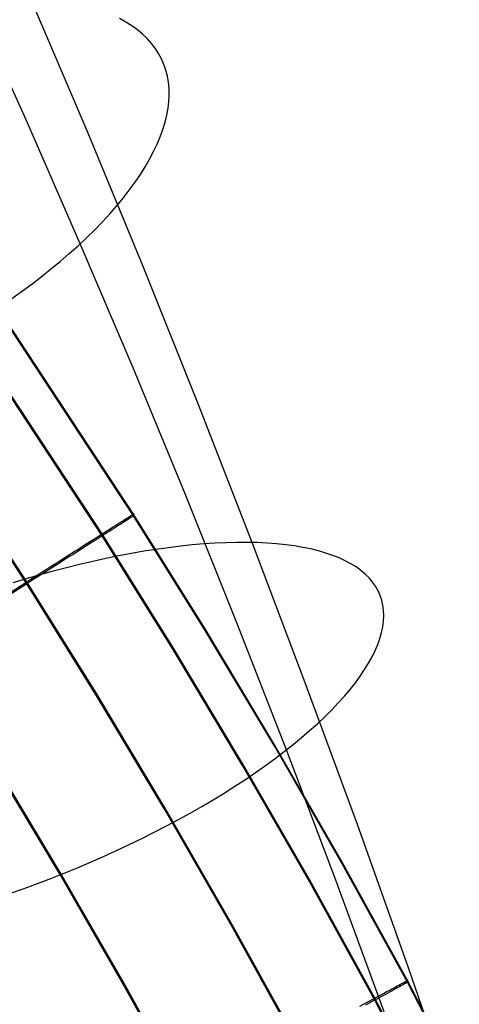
# Model space of a CAD drawing. Header units: millimetres. Extents: x 119 to 175.9, y -203.1 to -153.8.
# Tile 287 of 377: x 164.4 to 165.5, y -171 to -168.6. Entities that reach past the tile are written whole.
import ezdxf

# ---------------------------------------------------------------- set-up
doc = ezdxf.new("R2010")
doc.units = ezdxf.units.MM
doc.header["$MEASUREMENT"] = 0
doc.layers.add('Layer 01', color=5, linetype='Continuous', true_color=0x0000ff)

msp = doc.modelspace()

# ---------------------------------------------------------------- linework, layer by layer
at = {"layer": 'Layer 01'}
for p, q in [((164.5874, -168.9045, 30.205), (164.4517, -168.5858, 30.0472)), ((164.4452, -168.8852, 28.6414), (164.3172, -168.6014, 28.4852)), ((164.68, -168.6452, 29.7365), (164.6649, -168.6368, 29.7659)), ((164.6942, -168.6542, 29.7068), (164.68, -168.6452, 29.7365)), ((164.7074, -168.6638, 29.6768), (164.6942, -168.6542, 29.7068)), ((164.7196, -168.6739, 29.6465), (164.7074, -168.6638, 29.6768)), ((164.7307, -168.6846, 29.6161), (164.7196, -168.6739, 29.6465)), ((164.7408, -168.6958, 29.5855), (164.7307, -168.6846, 29.6161)), ((164.7498, -168.7076, 29.5547), (164.7408, -168.6958, 29.5855)), ((164.7578, -168.7199, 29.5238), (164.7498, -168.7076, 29.5547)), ((164.7647, -168.7326, 29.4929), (164.7578, -168.7199, 29.5238)), ((164.7705, -168.7458, 29.462), (164.7647, -168.7326, 29.4929)), ((164.7752, -168.7595, 29.4311), (164.7705, -168.7458, 29.462)), ((164.7788, -168.7737, 29.4002), (164.7752, -168.7595, 29.4311)), ((164.7813, -168.7882, 29.3694), (164.7788, -168.7737, 29.4002)), ((164.7828, -168.8032, 29.3388), (164.7813, -168.7882, 29.3694)), ((164.7831, -168.8186, 29.3083), (164.7828, -168.8032, 29.3388)), ((164.7804, -168.8505, 29.248), (164.7823, -168.8344, 29.278)), ((164.7823, -168.8344, 29.278), (164.7831, -168.8186, 29.3083)), ((164.7774, -168.8669, 29.2182), (164.7804, -168.8505, 29.248)), ((164.7733, -168.8837, 29.1887), (164.7774, -168.8669, 29.2182)), ((164.5713, -169.173, 28.7917), (164.4452, -168.8852, 28.6414)), ((164.7208, -169.2273, 30.3562), (164.5874, -168.9045, 30.205)), ((164.7618, -168.9181, 29.1309), (164.7681, -168.9007, 29.1596)), ((164.7681, -168.9007, 29.1596), (164.7733, -168.8837, 29.1887)), ((164.7544, -168.9357, 29.1026), (164.7618, -168.9181, 29.1309)), ((164.746, -168.9535, 29.0747), (164.7544, -168.9357, 29.1026)), ((164.726, -168.9898, 29.0204), (164.7365, -168.9715, 29.0473)), ((164.7365, -168.9715, 29.0473), (164.746, -168.9535, 29.0747)), ((164.7144, -169.0082, 28.9941), (164.726, -168.9898, 29.0204)), ((164.7018, -169.0267, 28.9683), (164.7144, -169.0082, 28.9941)), ((164.6735, -169.0642, 28.9187), (164.6881, -169.0454, 28.9432)), ((164.6881, -169.0454, 28.9432), (164.7018, -169.0267, 28.9683)), ((164.658, -169.083, 28.8949), (164.6735, -169.0642, 28.9187)), ((164.6414, -169.1019, 28.8718), (164.658, -169.083, 28.8949)), ((164.624, -169.1209, 28.8494), (164.6414, -169.1019, 28.8718)), ((164.6056, -169.1398, 28.8277), (164.624, -169.1209, 28.8494)), ((164.5661, -169.1777, 28.7868), (164.5863, -169.1588, 28.8069)), ((164.5863, -169.1588, 28.8069), (164.6056, -169.1398, 28.8277)), ((164.5451, -169.1965, 28.7676), (164.5661, -169.1777, 28.7868)), ((164.6972, -169.4688, 28.9382), (164.5713, -169.173, 28.7917)), ((164.5233, -169.2153, 28.7492), (164.5451, -169.1965, 28.7676)), ((164.5007, -169.234, 28.7317), (164.5233, -169.2153, 28.7492)), ((164.852, -169.554, 30.5008), (164.7208, -169.2273, 30.3562)), ((164.4533, -169.2709, 28.6994), (164.4774, -169.2525, 28.7151)), ((164.4774, -169.2525, 28.7151), (164.5007, -169.234, 28.7317)), ((164.4284, -169.2891, 28.6846), (164.4533, -169.2709, 28.6994)), ((164.4029, -169.3072, 28.6708), (164.4284, -169.2891, 28.6846)), ((164.6983, -169.8168, 34.8839), (164.3661, -169.3124, 34.8832)), ((164.6984, -169.821, 31.6878), (164.3662, -169.3167, 31.6871)), ((164.6235, -169.864, 35.1475), (164.2929, -169.362, 35.1469)), ((164.6236, -169.8689, 31.4243), (164.293, -169.3669, 31.4236)), ((164.4441, -169.9779, 35.2533), (164.1173, -169.4818, 35.2527)), ((164.444, -169.9829, 31.3192), (164.1173, -169.4869, 31.3186)), ((164.8211, -169.7684, 29.0786), (164.6972, -169.4688, 28.9382)), ((164.9809, -169.8846, 30.6387), (164.852, -169.554, 30.5008)), ((164.9428, -170.0716, 29.2128), (164.8211, -169.7684, 29.0786)), ((164.6933, -169.8198, 34.9892), (164.6952, -169.8186, 34.9776)), ((164.6952, -169.8186, 34.9776), (164.6968, -169.8176, 34.966)), ((164.6968, -169.8176, 34.966), (164.6981, -169.8168, 34.9543)), ((164.6981, -169.8168, 34.9543), (164.699, -169.8163, 34.9426)), ((164.6991, -169.8162, 34.8956), (164.6983, -169.8168, 34.8839)), ((164.8687, -170.0902, 34.8842), (164.6983, -169.8168, 34.8839)), ((164.6983, -169.8168, 34.8839), (164.6984, -169.821, 31.6878)), ((164.699, -169.8163, 34.9426), (164.6995, -169.8159, 34.9309)), ((164.6996, -169.8159, 34.9074), (164.6991, -169.8162, 34.8956)), ((164.6995, -169.8159, 34.9309), (164.6997, -169.8158, 34.9191)), ((164.6997, -169.8158, 34.9191), (164.6996, -169.8159, 34.9074)), ((164.6559, -169.8434, 35.0975), (164.6611, -169.8401, 35.0875)), ((164.6611, -169.8401, 35.0875), (164.6659, -169.8371, 35.0772)), ((164.6678, -169.8407, 31.4984), (164.6632, -169.8436, 31.4883)), ((164.6659, -169.8371, 35.0772), (164.6705, -169.8342, 35.0667)), ((164.6722, -169.8379, 31.5087), (164.6678, -169.8407, 31.4984)), ((164.6705, -169.8342, 35.0667), (164.6747, -169.8315, 35.0561)), ((164.6762, -169.8353, 31.5192), (164.6722, -169.8379, 31.5087)), ((164.6747, -169.8315, 35.0561), (164.6786, -169.8291, 35.0453)), ((164.6799, -169.833, 31.5298), (164.6762, -169.8353, 31.5192)), ((164.6786, -169.8291, 35.0453), (164.6822, -169.8268, 35.0343)), ((164.6834, -169.8308, 31.5406), (164.6799, -169.833, 31.5298)), ((164.6822, -169.8268, 35.0343), (164.6855, -169.8247, 35.0232)), ((164.6865, -169.8288, 31.5515), (164.6834, -169.8308, 31.5406)), ((164.6855, -169.8247, 35.0232), (164.6884, -169.8229, 35.012)), ((164.6893, -169.827, 31.5625), (164.6865, -169.8288, 31.5515)), ((164.6884, -169.8229, 35.012), (164.691, -169.8212, 35.0006)), ((164.6917, -169.8254, 31.5736), (164.6893, -169.827, 31.5625)), ((164.691, -169.8212, 35.0006), (164.6933, -169.8198, 34.9892)), ((164.6939, -169.824, 31.5848), (164.6917, -169.8254, 31.5736)), ((164.6957, -169.8229, 31.5961), (164.6939, -169.824, 31.5848)), ((164.6972, -169.8219, 31.6075), (164.6957, -169.8229, 31.5961)), ((164.6984, -169.8212, 31.6189), (164.6972, -169.8219, 31.6075)), ((164.6984, -169.821, 31.6878), (164.6992, -169.8205, 31.6763)), ((164.6992, -169.8206, 31.6303), (164.6984, -169.8212, 31.6189)), ((164.8688, -170.0945, 31.6881), (164.6984, -169.821, 31.6878)), ((164.6992, -169.8205, 31.6763), (164.6997, -169.8202, 31.6648)), ((164.6997, -169.8203, 31.6418), (164.6992, -169.8206, 31.6303)), ((164.6997, -169.8202, 31.6648), (164.6999, -169.8202, 31.6533)), ((164.6999, -169.8202, 31.6533), (164.6997, -169.8203, 31.6418)), ((164.6192, -169.8667, 35.1529), (164.626, -169.8624, 35.1443)), ((164.6296, -169.865, 31.4321), (164.623, -169.8692, 31.4236)), ((164.7931, -170.1361, 35.1478), (164.6235, -169.864, 35.1475)), ((164.626, -169.8624, 35.1443), (164.6325, -169.8582, 35.1355)), ((164.6358, -169.861, 31.4409), (164.6296, -169.865, 31.4321)), ((164.6325, -169.8582, 35.1355), (164.6388, -169.8543, 35.1263)), ((164.6418, -169.8572, 31.4499), (164.6358, -169.861, 31.4409)), ((164.6388, -169.8543, 35.1263), (164.6448, -169.8505, 35.117)), ((164.6476, -169.8536, 31.4592), (164.6418, -169.8572, 31.4499)), ((164.6448, -169.8505, 35.117), (164.6505, -169.8468, 35.1074)), ((164.6531, -169.8501, 31.4687), (164.6476, -169.8536, 31.4592)), ((164.6505, -169.8468, 35.1074), (164.6559, -169.8434, 35.0975)), ((164.6583, -169.8468, 31.4784), (164.6531, -169.8501, 31.4687)), ((164.6632, -169.8436, 31.4883), (164.6583, -169.8468, 31.4784)), ((164.5816, -169.8905, 35.1913), (164.5896, -169.8855, 35.1842)), ((164.5946, -169.8873, 31.3923), (164.587, -169.8921, 31.3853)), ((164.5896, -169.8855, 35.1842), (164.5973, -169.8806, 35.1769)), ((164.6021, -169.8825, 31.3997), (164.5946, -169.8873, 31.3923)), ((164.5973, -169.8806, 35.1769), (164.6048, -169.8758, 35.1692)), ((164.6093, -169.8779, 31.4074), (164.6021, -169.8825, 31.3997)), ((164.6048, -169.8758, 35.1692), (164.6121, -169.8712, 35.1612)), ((164.6163, -169.8735, 31.4154), (164.6093, -169.8779, 31.4074)), ((164.6121, -169.8712, 35.1612), (164.6192, -169.8667, 35.1529)), ((164.623, -169.8692, 31.4236), (164.6163, -169.8735, 31.4154)), ((164.7932, -170.141, 31.4246), (164.6236, -169.8689, 31.4243)), ((164.8654, -169.8881, 30.7397), (164.8379, -169.8905, 30.7599)), ((164.8922, -169.8863, 30.7187), (164.8654, -169.8881, 30.7397)), ((164.9184, -169.8851, 30.6968), (164.8922, -169.8863, 30.7187)), ((164.9439, -169.8844, 30.6742), (164.9184, -169.8851, 30.6968)), ((164.9688, -169.8844, 30.6507), (164.9439, -169.8844, 30.6742)), ((164.9929, -169.8849, 30.6266), (164.9688, -169.8844, 30.6507)), ((165.1074, -170.2188, 30.7698), (164.9809, -169.8846, 30.6387)), ((165.0162, -169.886, 30.6017), (164.9929, -169.8849, 30.6266)), ((165.0388, -169.8876, 30.5761), (165.0162, -169.886, 30.6017)), ((165.0606, -169.8899, 30.5499), (165.0388, -169.8876, 30.5761)), ((165.0815, -169.8927, 30.5231), (165.0606, -169.8899, 30.5499)), ((164.5391, -169.9175, 35.2214), (164.5479, -169.9119, 35.2161)), ((164.5544, -169.9128, 31.3602), (164.5459, -169.9182, 31.3547)), ((164.5479, -169.9119, 35.2161), (164.5566, -169.9064, 35.2104)), ((164.5628, -169.9075, 31.3659), (164.5544, -169.9128, 31.3602)), ((164.5566, -169.9064, 35.2104), (164.5652, -169.901, 35.2044)), ((164.5711, -169.9022, 31.3721), (164.5628, -169.9075, 31.3659)), ((164.5652, -169.901, 35.2044), (164.5735, -169.8957, 35.198)), ((164.5791, -169.8971, 31.3785), (164.5711, -169.9022, 31.3721)), ((164.5735, -169.8957, 35.198), (164.5816, -169.8905, 35.1913)), ((164.587, -169.8921, 31.3853), (164.5791, -169.8971, 31.3785)), ((164.693, -169.9107, 30.8474), (164.6627, -169.9165, 30.862)), ((164.7229, -169.9056, 30.8318), (164.693, -169.9107, 30.8474)), ((164.7524, -169.901, 30.8152), (164.7229, -169.9056, 30.8318)), ((164.7814, -169.8969, 30.7977), (164.7524, -169.901, 30.8152)), ((164.8099, -169.8934, 30.7792), (164.7814, -169.8969, 30.7977)), ((164.8379, -169.8905, 30.7599), (164.8099, -169.8934, 30.7792)), ((165.1016, -169.8961, 30.4957), (165.0815, -169.8927, 30.5231)), ((165.1208, -169.9, 30.4677), (165.1016, -169.8961, 30.4957)), ((165.1391, -169.9045, 30.4392), (165.1208, -169.9, 30.4677)), ((165.1565, -169.9096, 30.4103), (165.1391, -169.9045, 30.4392)), ((165.1729, -169.9152, 30.3809), (165.1565, -169.9096, 30.4103)), ((164.5022, -169.9409, 35.2389), (164.5116, -169.935, 35.2351)), ((164.5193, -169.9351, 31.3406), (164.5102, -169.9409, 31.3366)), ((164.5116, -169.935, 35.2351), (164.5209, -169.9291, 35.2309)), ((164.5283, -169.9294, 31.3449), (164.5193, -169.9351, 31.3406)), ((164.5209, -169.9291, 35.2309), (164.5301, -169.9233, 35.2263)), ((164.5372, -169.9238, 31.3497), (164.5283, -169.9294, 31.3449)), ((164.5301, -169.9233, 35.2263), (164.5391, -169.9175, 35.2214)), ((164.5459, -169.9182, 31.3547), (164.5372, -169.9238, 31.3497)), ((164.5697, -169.9368, 30.8999), (164.5382, -169.9446, 30.9105)), ((164.601, -169.9295, 30.8883), (164.5697, -169.9368, 30.8999)), ((164.632, -169.9227, 30.8757), (164.601, -169.9295, 30.8883)), ((164.6627, -169.9165, 30.862), (164.632, -169.9227, 30.8757)), ((165.1883, -169.9213, 30.351), (165.1729, -169.9152, 30.3809)), ((165.2027, -169.928, 30.3208), (165.1883, -169.9213, 30.351)), ((165.2162, -169.9352, 30.2903), (165.2027, -169.928, 30.3208)), ((165.2286, -169.9429, 30.2594), (165.2162, -169.9352, 30.2903)), ((164.4637, -169.9654, 35.2501), (164.4735, -169.9592, 35.2479)), ((164.4823, -169.9586, 31.3268), (164.4728, -169.9647, 31.3243)), ((164.4735, -169.9592, 35.2479), (164.4831, -169.9531, 35.2453)), ((164.5065, -169.953, 30.92), (164.4746, -169.9618, 30.9285)), ((164.4917, -169.9527, 31.3297), (164.4823, -169.9586, 31.3268)), ((164.4831, -169.9531, 35.2453), (164.4927, -169.947, 35.2423)), ((164.501, -169.9467, 31.3329), (164.4917, -169.9527, 31.3297)), ((164.4927, -169.947, 35.2423), (164.5022, -169.9409, 35.2389)), ((164.5102, -169.9409, 31.3366), (164.501, -169.9467, 31.3329)), ((164.5382, -169.9446, 30.9105), (164.5065, -169.953, 30.92)), ((165.24, -169.9511, 30.2283), (165.2286, -169.9429, 30.2594)), ((165.2503, -169.9598, 30.1969), (165.24, -169.9511, 30.2283)), ((165.2596, -169.9691, 30.1654), (165.2503, -169.9598, 30.1969)), ((164.444, -169.9829, 31.3192), (163.9505, -170.3009, 31.3196)), ((163.9529, -170.2989, 35.2538), (164.4441, -169.9779, 35.2533)), ((164.4426, -169.9711, 30.9359), (164.4105, -169.9809, 30.9422)), ((164.4746, -169.9618, 30.9285), (164.4426, -169.9711, 30.9359)), ((164.4537, -169.9768, 31.3205), (164.444, -169.9829, 31.3192)), ((164.6117, -170.2519, 31.3195), (164.444, -169.9829, 31.3192)), ((164.4441, -169.9779, 35.2533), (164.4539, -169.9716, 35.2519)), ((164.6117, -170.2469, 35.2537), (164.4441, -169.9779, 35.2533)), ((164.4633, -169.9707, 31.3222), (164.4537, -169.9768, 31.3205)), ((164.4539, -169.9716, 35.2519), (164.4637, -169.9654, 35.2501)), ((164.4728, -169.9647, 31.3243), (164.4633, -169.9707, 31.3222)), ((165.2678, -169.9787, 30.1337), (165.2596, -169.9691, 30.1654)), ((165.2749, -169.9889, 30.1019), (165.2678, -169.9787, 30.1337)), ((165.2809, -169.9995, 30.07), (165.2749, -169.9889, 30.1019)), ((165.2858, -170.0105, 30.038), (165.2809, -169.9995, 30.07)), ((165.2896, -170.022, 30.0061), (165.2858, -170.0105, 30.038)), ((165.2923, -170.0338, 29.9742), (165.2896, -170.022, 30.0061)), ((165.2939, -170.0461, 29.9424), (165.2923, -170.0338, 29.9742)), ((165.2944, -170.0588, 29.9107), (165.2939, -170.0461, 29.9424)), ((165.0625, -170.3784, 29.3408), (164.9428, -170.0716, 29.2128)), ((165.292, -170.0852, 29.8477), (165.2937, -170.0718, 29.8791)), ((165.2937, -170.0718, 29.8791), (165.2944, -170.0588, 29.9107)), ((165.0343, -170.3665, 34.8846), (164.8687, -170.0902, 34.8842)), ((165.0344, -170.3708, 31.6885), (164.8688, -170.0945, 31.6881)), ((165.2851, -170.1129, 29.7857), (165.2891, -170.0989, 29.8166)), ((165.2891, -170.0989, 29.8166), (165.292, -170.0852, 29.8477)), ((165.28, -170.1272, 29.7551), (165.2851, -170.1129, 29.7857)), ((164.9579, -170.4111, 35.1482), (164.7931, -170.1361, 35.1478)), ((164.958, -170.416, 31.425), (164.7932, -170.141, 31.4246)), ((165.2665, -170.1567, 29.6951), (165.2738, -170.1418, 29.7249)), ((165.2738, -170.1418, 29.7249), (165.28, -170.1272, 29.7551)), ((165.2581, -170.1718, 29.6656), (165.2665, -170.1567, 29.6951)), ((165.2382, -170.2028, 29.6081), (165.2487, -170.1872, 29.6366)), ((165.2487, -170.1872, 29.6366), (165.2581, -170.1718, 29.6656)), ((165.2267, -170.2185, 29.5801), (165.2382, -170.2028, 29.6081)), ((165.2315, -170.5565, 30.8941), (165.1074, -170.2188, 30.7698)), ((165.2005, -170.2506, 29.5258), (165.2141, -170.2345, 29.5527)), ((165.2141, -170.2345, 29.5527), (165.2267, -170.2185, 29.5801)), ((164.7746, -170.5187, 35.254), (164.6117, -170.2469, 35.2537)), ((164.7746, -170.5238, 31.3199), (164.6117, -170.2519, 31.3195)), ((165.1859, -170.2668, 29.4996), (165.2005, -170.2506, 29.5258)), ((165.1537, -170.2996, 29.449), (165.1703, -170.2832, 29.474)), ((165.1703, -170.2832, 29.474), (165.1859, -170.2668, 29.4996)), ((165.1362, -170.3161, 29.4248), (165.1537, -170.2996, 29.449)), ((165.0984, -170.3493, 29.3786), (165.1177, -170.3327, 29.4013)), ((165.1177, -170.3327, 29.4013), (165.1362, -170.3161, 29.4248)), ((165.0782, -170.366, 29.3567), (165.0984, -170.3493, 29.3786)), ((165.1951, -170.6457, 34.885), (165.0343, -170.3665, 34.8846)), ((165.1952, -170.65, 31.6888), (165.0344, -170.3708, 31.6885)), ((165.0571, -170.3826, 29.3356), (165.0782, -170.366, 29.3567)), ((165.1799, -170.6887, 29.4625), (165.0625, -170.3784, 29.3408)), ((164.5219, -170.6732, 31.3201), (164.3616, -170.4057, 31.3197)), ((164.5236, -170.6706, 35.2545), (164.3634, -170.4031, 35.2541)), ((165.0125, -170.4158, 29.296), (165.0352, -170.3992, 29.3154)), ((165.0352, -170.3992, 29.3154), (165.0571, -170.3826, 29.3356)), ((165.1179, -170.6889, 35.1486), (164.9579, -170.4111, 35.1482)), ((165.1179, -170.6938, 31.4254), (164.958, -170.416, 31.425)), ((164.989, -170.4323, 29.2775), (165.0125, -170.4158, 29.296)), ((164.9398, -170.465, 29.2433), (164.9648, -170.4487, 29.2599)), ((164.9648, -170.4487, 29.2599), (164.989, -170.4323, 29.2775)), ((164.9142, -170.4812, 29.2276), (164.9398, -170.465, 29.2433)), ((164.8609, -170.5132, 29.1992), (164.8879, -170.4973, 29.2129)), ((164.8879, -170.4973, 29.2129), (164.9142, -170.4812, 29.2276)), ((164.9327, -170.7933, 35.2544), (164.7746, -170.5187, 35.254)), ((164.8334, -170.5289, 29.1865), (164.8609, -170.5132, 29.1992)), ((164.9327, -170.7984, 31.3202), (164.7746, -170.5238, 31.3199)), ((164.7767, -170.5597, 29.1642), (164.8053, -170.5444, 29.1748)), ((164.8053, -170.5444, 29.1748), (164.8334, -170.5289, 29.1865)), ((164.7476, -170.5748, 29.1546), (164.7767, -170.5597, 29.1642)), ((165.353, -170.8976, 31.0115), (165.2315, -170.5565, 30.8941)), ((164.6881, -170.6041, 29.1386), (164.7181, -170.5896, 29.1461)), ((164.7181, -170.5896, 29.1461), (164.7476, -170.5748, 29.1546)), ((164.6577, -170.6183, 29.1322), (164.6881, -170.6041, 29.1386)), ((164.5959, -170.6459, 29.1228), (164.627, -170.6323, 29.127)), ((164.627, -170.6323, 29.127), (164.6577, -170.6183, 29.1322)), ((164.5331, -170.6721, 29.1177), (164.5646, -170.6592, 29.1197)), ((164.5646, -170.6592, 29.1197), (164.5959, -170.6459, 29.1228)), ((165.3509, -170.9277, 34.8853), (165.1951, -170.6457, 34.885)), ((165.351, -170.932, 31.6892), (165.1952, -170.65, 31.6888)), ((164.4694, -170.6968, 29.1171), (164.5013, -170.6846, 29.1169)), ((164.5013, -170.6846, 29.1169), (164.5331, -170.6721, 29.1177)), ((164.6775, -170.9434, 31.3204), (164.5219, -170.6732, 31.3201)), ((164.6791, -170.9408, 35.2548), (164.5236, -170.6706, 35.2545)), ((164.4053, -170.7199, 29.1209), (164.4374, -170.7085, 29.1185)), ((164.4374, -170.7085, 29.1185), (164.4694, -170.6968, 29.1171)), ((165.273, -170.9695, 35.1489), (165.1179, -170.6889, 35.1486)), ((165.273, -170.9744, 31.4257), (165.1179, -170.6938, 31.4254)), ((165.295, -171.0021, 29.5779), (165.1799, -170.6887, 29.4625)), ((165.086, -171.0707, 35.2548), (164.9327, -170.7933, 35.2544)), ((165.086, -171.0757, 31.3206), (164.9327, -170.7984, 31.3202)), ((165.472, -171.2419, 31.122), (165.353, -170.8976, 31.0115)), ((164.8283, -171.2163, 31.3208), (164.6775, -170.9434, 31.3204)), ((164.8299, -171.2137, 35.2552), (164.6791, -170.9408, 35.2548)), ((165.3172, -170.9457, 35.0786), (165.3219, -170.9431, 35.0681)), ((165.3219, -170.9431, 35.0681), (165.3263, -170.9408, 35.0575)), ((165.3278, -170.9447, 31.5206), (165.3236, -170.947, 31.5101)), ((165.3263, -170.9408, 35.0575), (165.3304, -170.9386, 35.0467)), ((165.3317, -170.9426, 31.5312), (165.3278, -170.9447, 31.5206)), ((165.3304, -170.9386, 35.0467), (165.3341, -170.9365, 35.0357)), ((165.3353, -170.9406, 31.542), (165.3317, -170.9426, 31.5312)), ((165.3341, -170.9365, 35.0357), (165.3375, -170.9347, 35.0246)), ((165.3385, -170.9389, 31.5529), (165.3353, -170.9406, 31.542)), ((165.3375, -170.9347, 35.0246), (165.3406, -170.9331, 35.0134)), ((165.3414, -170.9373, 31.5639), (165.3385, -170.9389, 31.5529)), ((165.3406, -170.9331, 35.0134), (165.3433, -170.9316, 35.002)), ((165.344, -170.9359, 31.575), (165.3414, -170.9373, 31.5639)), ((165.3433, -170.9316, 35.002), (165.3457, -170.9304, 34.9906)), ((165.3463, -170.9346, 31.5862), (165.344, -170.9359, 31.575)), ((165.3457, -170.9304, 34.9906), (165.3477, -170.9293, 34.979)), ((165.3482, -170.9336, 31.5975), (165.3463, -170.9346, 31.5862)), ((165.3477, -170.9293, 34.979), (165.3493, -170.9284, 34.9674)), ((165.3497, -170.9327, 31.6089), (165.3482, -170.9336, 31.5975)), ((165.3493, -170.9284, 34.9674), (165.3506, -170.9277, 34.9558)), ((165.3509, -170.9321, 31.6203), (165.3497, -170.9327, 31.6089)), ((165.3506, -170.9277, 34.9558), (165.3516, -170.9272, 34.944)), ((165.3517, -170.9272, 34.897), (165.3509, -170.9277, 34.8853)), ((165.6476, -171.4996, 34.8861), (165.3509, -170.9277, 34.8853)), ((165.3509, -170.9277, 34.8853), (165.351, -170.932, 31.6892)), ((165.3518, -170.9316, 31.6318), (165.3509, -170.9321, 31.6203)), ((165.351, -170.932, 31.6892), (165.3518, -170.9315, 31.6777)), ((165.6477, -171.5039, 31.6899), (165.351, -170.932, 31.6892)), ((165.3516, -170.9272, 34.944), (165.3522, -170.9269, 34.9323)), ((165.3522, -170.9269, 34.9088), (165.3517, -170.9272, 34.897)), ((165.3518, -170.9315, 31.6777), (165.3524, -170.9313, 31.6663)), ((165.3523, -170.9313, 31.6433), (165.3518, -170.9316, 31.6318)), ((165.3522, -170.9269, 34.9323), (165.3524, -170.9268, 34.9205)), ((165.3524, -170.9268, 34.9205), (165.3522, -170.9269, 34.9088)), ((165.3525, -170.9312, 31.6548), (165.3523, -170.9313, 31.6433)), ((165.3524, -170.9313, 31.6663), (165.3525, -170.9312, 31.6548)), ((165.2684, -170.972, 35.1543), (165.2755, -170.9681, 35.1457)), ((165.2755, -170.9681, 35.1457), (165.2823, -170.9645, 35.1369)), ((165.2858, -170.9675, 31.4423), (165.2793, -170.9711, 31.4336)), ((165.2823, -170.9645, 35.1369), (165.2889, -170.9609, 35.1278)), ((165.2921, -170.9641, 31.4514), (165.2858, -170.9675, 31.4423)), ((165.2889, -170.9609, 35.1278), (165.2951, -170.9576, 35.1184)), ((165.298, -170.9609, 31.4606), (165.2921, -170.9641, 31.4514)), ((165.2951, -170.9576, 35.1184), (165.3011, -170.9543, 35.1088)), ((165.3038, -170.9578, 31.4701), (165.298, -170.9609, 31.4606)), ((165.3011, -170.9543, 35.1088), (165.3068, -170.9513, 35.0989)), ((165.3092, -170.9548, 31.4798), (165.3038, -170.9578, 31.4701)), ((165.3068, -170.9513, 35.0989), (165.3121, -170.9484, 35.0889)), ((165.3143, -170.952, 31.4897), (165.3092, -170.9548, 31.4798)), ((165.3121, -170.9484, 35.0889), (165.3172, -170.9457, 35.0786)), ((165.3191, -170.9494, 31.4999), (165.3143, -170.952, 31.4897)), ((165.3236, -170.947, 31.5101), (165.3191, -170.9494, 31.4999)), ((165.2376, -170.9886, 35.1857), (165.2457, -170.9843, 35.1783)), ((165.2457, -170.9843, 35.1783), (165.2535, -170.98, 35.1706)), ((165.2581, -170.9825, 31.4088), (165.2506, -170.9866, 31.4011)), ((165.2535, -170.98, 35.1706), (165.2611, -170.9759, 35.1626)), ((165.2654, -170.9786, 31.4168), (165.2581, -170.9825, 31.4088)), ((165.2611, -170.9759, 35.1626), (165.2684, -170.972, 35.1543)), ((165.2725, -170.9747, 31.425), (165.2654, -170.9786, 31.4168)), ((165.2793, -170.9711, 31.4336), (165.2725, -170.9747, 31.425)), ((165.5683, -171.5387, 35.1497), (165.273, -170.9695, 35.1489)), ((165.5683, -171.5436, 31.4264), (165.273, -170.9744, 31.4257))]:
    msp.add_line(p, q, dxfattribs=at)

doc.saveas('drawing.dxf')
